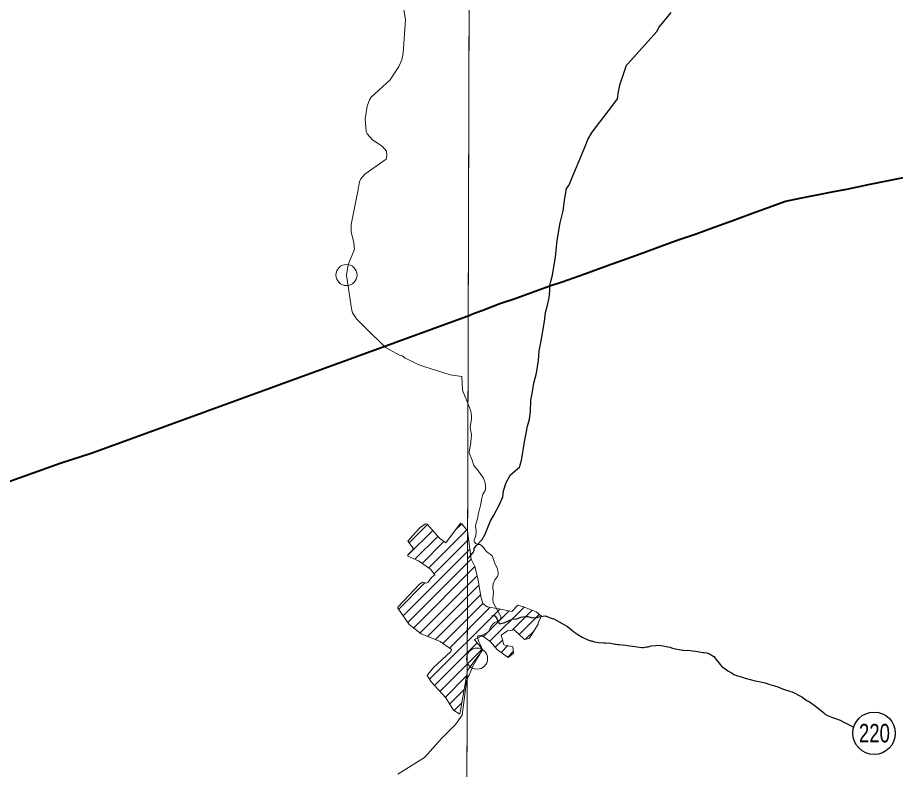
# Model space of a CAD drawing. Extents: x -1643653 to 4543381, y 1624270 to 13878484.
# Drawn here: x 583919 to 587242, y 8911894 to 8914739 of the extents above; entities that cross this region are included whole.
import ezdxf
from ezdxf.enums import TextEntityAlignment as Align

# ---------------------------------------------------------------- set-up
doc = ezdxf.new("R2010")
doc.units = 0
doc.header["$LTSCALE"] = 160
doc.header["$PDMODE"] = 32
doc.header["$PDSIZE"] = 80
doc.layers.add('6', color=7, linetype='Continuous', lineweight=13)
doc.layers.add('60', color=7, linetype='Continuous', lineweight=13)

msp = doc.modelspace()

# ---------------------------------------------------------------- linework, layer by layer
at = {"layer": '6'}
for p, q in [((585164.2, 8913764.7), (585168, 8913788.9)), ((585400.9, 8912751.3), (585470.7, 8912821)), ((585574.5, 8912797.6), (585600.5, 8912823.6)), ((585396.8, 8912704.8), (585490.4, 8912798.3)), ((585475.4, 8912656.1), (585619.8, 8912800.4)), ((585423.2, 8912688.8), (585510.1, 8912775.6)), ((585450.2, 8912673.2), (585533, 8912756.1)), ((585495.7, 8912633.9), (585626.7, 8912764.9)), ((585378.8, 8912474.6), (585631.4, 8912727.2)), ((585396.4, 8912449.8), (585636.2, 8912689.5)), ((585418.5, 8912429.5), (585650.2, 8912661.2)), ((585442.6, 8912411.1), (585658.2, 8912626.7)), ((585361.2, 8912499.4), (585461.2, 8912599.4)), ((585471.2, 8912397.3), (585665.1, 8912591.2)), ((585501.1, 8912384.8), (585671, 8912554.7)), ((585528.9, 8912370.1), (585680.2, 8912521.4)), ((585478.8, 8912235.2), (585744.3, 8912500.7)), ((585553.8, 8912352.6), (585708.5, 8912507.3)), ((585682.1, 8912396.1), (585779.6, 8912493.6)), ((585706.9, 8912378.4), (585836.5, 8912508)), ((585791.3, 8912420.4), (585866.7, 8912495.8)), ((585817.4, 8912404.1), (585893.6, 8912480.2)), ((585842.2, 8912386.5), (585874.3, 8912418.5)), ((585726.9, 8912356), (585754.2, 8912383.3)), ((585497.3, 8912211.3), (585658.6, 8912372.5)), ((585517.3, 8912188.8), (585677.4, 8912349)), ((585749.5, 8912336.2), (585775.3, 8912362)), ((585774.5, 8912318.7), (585795.5, 8912339.8)), ((585537.3, 8912166.4), (585618.5, 8912247.6)), ((585554.2, 8912140.9), (585609.2, 8912195.9)), ((585572, 8912116.2), (585600, 8912144.3))]:
    msp.add_line(p, q, dxfattribs=at)
for points in [[(585656.3, 8924738.8), (585614.8, 8909969.8), (585573.6, 8896026.7)], [(585258.2, 8914437.7), (585330, 8914503.1), (585362.7, 8914553.7), (585373.3, 8914579.2), (585378.8, 8914604.6), (585387.7, 8914732), (585378.4, 8914783.1), (585363.1, 8914804.4), (585355, 8914834.1), (585351.6, 8914872.3), (585354.6, 8914933.5), (585344.3, 8915010.4)], [(585317.3, 8914216), (585316.1, 8914232.9), (585298.9, 8914252.4), (585262, 8914276.7), (585242.9, 8914298.7), (585238.3, 8914309.6), (585235.2, 8914355.7), (585242.8, 8914403.2), (585251.4, 8914427.6), (585258.2, 8914437.7)], [(585206.8, 8914082.2), (585213.6, 8914117), (585218.3, 8914129.3), (585233.9, 8914146.7), (585314.4, 8914203.2), (585317.3, 8914215.7), (585317.3, 8914216)], [(585168, 8913788.9), (585170.2, 8913803.4), (585194, 8913862.9), (585192.3, 8913886.6), (585182.1, 8913928.2), (585182.1, 8913956.3), (585206.8, 8914082.2)], [(585202.5, 8913598.6), (585187.4, 8913621.3), (585184.9, 8913630.1), (585183, 8913640.7), (585182.1, 8913645.8), (585164.2, 8913764.7)], [(585365.1, 8913461), (585312.1, 8913489.8), (585233.9, 8913567.4), (585202.5, 8913598.6)], [(585556.7, 8913386.5), (585456.6, 8913418.5), (585434.8, 8913426.6), (585408.2, 8913439.8), (585386, 8913450.3), (585374.6, 8913458.3), (585365.1, 8913461)], [(585630.2, 8913263.8), (585602.7, 8913329.2), (585600.5, 8913381), (585556.7, 8913386.5)], [(585736.2, 8912623.7), (585737.8, 8912631.2), (585738.3, 8912638), (585735.4, 8912652.4), (585724.9, 8912676.3), (585718.3, 8912696.1), (585715, 8912702.5), (585708.5, 8912708.9), (585700.5, 8912712.7), (585693.4, 8912718.1), (585681, 8912734.9), (585675.2, 8912740.7), (585669.2, 8912744.5), (585662.6, 8912744.7), (585653.1, 8912748.3), (585649.1, 8912753.1), (585647.6, 8912756.5), (585647.8, 8912762.3), (585652.8, 8912775.5), (585655.5, 8912788.5), (585655.4, 8912796.9), (585652.9, 8912813.2), (585653.4, 8912822.4), (585659.4, 8912841.6), (585663.8, 8912865.3), (585667.9, 8912876.9), (585671.8, 8912892.1), (585676, 8912920.4), (585680, 8912935.4), (585685.6, 8912942.4), (585689.2, 8912948.4), (585690.5, 8912953.8), (585690.6, 8912965.7), (585688.4, 8912978.7), (585685.4, 8912989.5), (585682.3, 8912996.3), (585663.9, 8913022.7), (585646, 8913043.7), (585639.3, 8913063.9), (585628.3, 8913091.6), (585627.9, 8913097.2), (585633.8, 8913122.4), (585634.1, 8913133.2), (585636.9, 8913159.3), (585636.4, 8913167.7), (585632.5, 8913187.7), (585636.7, 8913220.8), (585636.8, 8913228.4), (585635.7, 8913243), (585633.6, 8913253.8), (585630.2, 8913263.8)], [(585622.7, 8912796.8), (585600.5, 8912823.7), (585595.2, 8912825), (585539.5, 8912751.2), (585515.6, 8912769.3), (585469.4, 8912822.4), (585462.9, 8912823.7), (585443.5, 8912809), (585414.9, 8912778.3), (585415.6, 8912779)], [(585415.6, 8912779), (585396.2, 8912757.3), (585416.2, 8912731.2), (585414.5, 8912723), (585396.8, 8912705.3), (585396.8, 8912701), (585436.1, 8912682.8), (585481.6, 8912651.8), (585498.9, 8912629.7), (585486.4, 8912619.5), (585473.8, 8912602.6), (585466, 8912598.1), (585452.6, 8912601.9), (585439.9, 8912594.7), (585358.3, 8912507.7), (585358.3, 8912503.4), (585401.6, 8912442.4), (585447.4, 8912407.4), (585518.3, 8912377.6), (585561.9, 8912346.9), (585558.9, 8912339.9), (585492.8, 8912277.7), (585470.1, 8912248.8), (585485.7, 8912224.4), (585539.5, 8912164), (585568.8, 8912118.3), (585592.6, 8912103), (585622.1, 8912267.7)], [(585622.1, 8912267.7), (585652.2, 8912309.6), (585680.1, 8912345.6), (585648.2, 8912385.5), (585662.2, 8912391.5), (585674.1, 8912397.5), (585680.1, 8912397.5), (585708.1, 8912377.6), (585736.1, 8912345.6), (585776.1, 8912317.6), (585796.1, 8912333.6), (585794.1, 8912357.6), (585760.1, 8912365.6), (585754.1, 8912383.5), (585750.1, 8912401.5), (585774.1, 8912417.5), (585798.1, 8912421.5), (585838, 8912385.5), (585856, 8912389.5), (585890, 8912443.5), (585890, 8912449.5), (585902, 8912473.5), (585882, 8912489.5), (585838, 8912507.5), (585812.1, 8912515.5), (585790.1, 8912491.5), (585740.1, 8912501.5), (585696.1, 8912509.5), (585680.1, 8912521.5), (585672.1, 8912547.5), (585662.2, 8912609.5), (585650.2, 8912661.4), (585636.2, 8912689.4), (585622.7, 8912796.8)], [(585658.3, 8912313), (585669.3, 8912330.1), (585674.8, 8912344.1), (585674.7, 8912356.1), (585670, 8912363.9), (585669.5, 8912366.5), (585664.5, 8912377.1), (585660.4, 8912393.1), (585660.6, 8912399.1), (585661.4, 8912399.7), (585667, 8912398.8), (585671.5, 8912399.6), (585691.6, 8912407.8), (585703.4, 8912415.2), (585710.9, 8912433.7), (585717.4, 8912443.1), (585724.5, 8912449.1), (585741.6, 8912456.2), (585745.8, 8912461.4), (585749, 8912467.6), (585749.3, 8912469.8), (585718.8, 8912525.6), (585717.8, 8912538.1), (585721, 8912565.3), (585718.2, 8912578.9), (585717.9, 8912586.7), (585719.7, 8912596.1), (585725.9, 8912610.6), (585729.7, 8912616.2), (585736.2, 8912623.7)], [(585358.8, 8911875.8), (585459.9, 8911939.1), (585523.3, 8912010.5), (585577.2, 8912063.6), (585601.4, 8912098.4), (585618, 8912226.8), (585623.8, 8912242.6), (585628.7, 8912250.5), (585642.8, 8912284.1), (585658.3, 8912313)]]:
    msp.add_lwpolyline(points, dxfattribs=at)
msp.add_lwpolyline([(585645.8, 8921027.3), (574684.9, 8921064.7), (574653.9, 8910009.3), (585614.8, 8909969.8)], close=True, dxfattribs=at)
at = {"layer": '6', "lineweight": 25}
for points in [[(586228.4, 8914563.8), (586338, 8914686.4), (586347.1, 8914702.6), (586393.3, 8914758.1)], [(586070, 8914257.2), (586077.1, 8914278.1), (586094.2, 8914305.4), (586139.4, 8914364.6), (586172.7, 8914407.5), (586190, 8914431.6), (586192.9, 8914459.2), (586200, 8914488.1), (586213.2, 8914528.1), (586224.4, 8914559.4), (586228.4, 8914563.8)], [(585934, 8913722), (585934.1, 8913727.4), (585935.2, 8913729.7), (585937.4, 8913740.1), (585943.5, 8913764.7), (585955.7, 8913833.7), (585961.6, 8913894.9), (585973, 8913962.3), (585983.6, 8914007.2), (585990.8, 8914055.1), (585996.9, 8914092.1), (586005.3, 8914103.8), (586070, 8914257.2)], [(585856.5, 8913219.1), (585860.7, 8913248.2), (585862.4, 8913291.7), (585868.5, 8913322.9), (585873.7, 8913355.2), (585882.9, 8913393), (585891, 8913440.9), (585892.9, 8913478), (585900.7, 8913515.9), (585913.7, 8913588.2), (585917.8, 8913623.5), (585925.6, 8913655.5), (585931.1, 8913678.4), (585934.2, 8913705.8), (585934, 8913722)], [(585623.2, 8912691.7), (585629.9, 8912698.6), (585644, 8912715.2), (585647.4, 8912722.6), (585647.8, 8912731), (585656, 8912741.3), (585677.9, 8912764.1), (585688.7, 8912784), (585708.8, 8912833.9), (585720.6, 8912852.9), (585744.2, 8912898.7), (585755.7, 8912925.3), (585758.6, 8912948.3), (585769, 8912979.4), (585785.3, 8913008.3), (585795.4, 8913017.5), (585819.2, 8913037.2), (585827, 8913063.2), (585838, 8913133.6), (585848.6, 8913192.5), (585856.5, 8913219.1)], [(585714.7, 8912475.9), (585724.1, 8912475.4), (585725.1, 8912474.8), (585731.8, 8912467), (585736.8, 8912456.3), (585742.8, 8912445.1), (585743.5, 8912444.3), (585763.1, 8912449.6), (585791.7, 8912461.8), (585809.2, 8912463.3), (585824.3, 8912469.3), (585831.6, 8912471.5), (585844.2, 8912472.3), (585850.6, 8912471.9), (585863.1, 8912469.2), (585875.1, 8912467.4), (585880.6, 8912467.8), (585886.4, 8912469), (585893.4, 8912471), (585899.8, 8912472.4), (585915.8, 8912474.7), (585942.4, 8912464.9), (585949, 8912463.1), (585959.9, 8912457.3), (585989.6, 8912441.1), (586000.1, 8912434.3), (586016.1, 8912421.7), (586027.8, 8912412.1), (586039.7, 8912403.8), (586056.1, 8912394.2), (586061.5, 8912391.2), (586072, 8912386.2), (586077.3, 8912384), (586087, 8912380.8), (586092.6, 8912379.8), (586102.9, 8912376.2), (586118.2, 8912374), (586137.9, 8912373.1), (586144, 8912373.1), (586164.9, 8912371.5), (586175.2, 8912369.5), (586180.3, 8912368.1), (586185.2, 8912367.3), (586190.5, 8912366.9), (586195.8, 8912366.7), (586205.8, 8912365.2), (586221, 8912363.6), (586226.7, 8912362.2), (586256.6, 8912358.6), (586272.5, 8912355.8), (586282.2, 8912354.8), (586287.7, 8912355.5), (586293.6, 8912356.7), (586300, 8912357.1), (586305.6, 8912358.1), (586317.3, 8912360.9), (586335.4, 8912362.9), (586335.4, 8912362.9), (586348, 8912363.6)], [(586348, 8912363.6), (586353.5, 8912363), (586363.2, 8912361.4), (586373.8, 8912359), (586379.8, 8912358.2), (586388.9, 8912356), (586394.6, 8912354), (586409.6, 8912349.8), (586430, 8912346.7), (586435.1, 8912345.5), (586439.7, 8912344.7), (586450.3, 8912344.3), (586456.2, 8912344.7), (586466.5, 8912344.1), (586471.8, 8912342.9), (586486.8, 8912340.8), (586492.6, 8912339.4), (586512.4, 8912336), (586518, 8912335.8), (586528.4, 8912334.6), (586538.3, 8912330.6), (586554.6, 8912320.6), (586566.6, 8912304.4), (586568.3, 8912303), (586577.9, 8912290.2), (586583.1, 8912284.6), (586607.6, 8912267), (586623.2, 8912258.4), (586629.7, 8912253.2), (586643.5, 8912247.5), (586666.8, 8912241.5), (586673.2, 8912239.3), (586710.9, 8912228.5), (586724.5, 8912226.6), (586736.3, 8912223.8), (586742.6, 8912222.6), (586748.4, 8912221), (586766.5, 8912215), (586784.4, 8912210.6), (586796.5, 8912206.4), (586814.4, 8912199.1), (586826, 8912195.1), (586837.7, 8912191.3), (586843.9, 8912188.7), (586850.1, 8912186.7), (586886.9, 8912168.1), (586907.5, 8912153.5), (586915.4, 8912150.1), (586939.5, 8912132.9), (586950.7, 8912123.9), (586970.1, 8912107.2), (586976.9, 8912102), (586984.3, 8912097.8), (586997.1, 8912092.2), (587002.8, 8912090.2), (587014.6, 8912085.8), (587032.8, 8912080.2), (587044.3, 8912074.2), (587056.4, 8912067.2), (587068.5, 8912060.6), (587083.5, 8912053.1)]]:
    msp.add_lwpolyline(points, dxfattribs=at)
at = {"layer": '6', "lineweight": 40}
for points in [[(587942.9, 8914269.9), (587894.7, 8914259.8), (587797.8, 8914239.6), (587700.8, 8914220), (587586.4, 8914197.2), (587471.4, 8914174.2), (587387.3, 8914155.4), (587304, 8914139.1), (587220.7, 8914122.7), (587137.7, 8914106.3), (587056.1, 8914089), (587006.5, 8914079.3)], [(587006.5, 8914079.3), (586956.9, 8914069.8), (586911.4, 8914060.1), (586866.7, 8914051.8), (586825.2, 8914043.6), (586798.3, 8914033.5), (586690.9, 8913993.9), (586622.7, 8913968.9), (586555, 8913944.4), (586487.3, 8913919.8), (586419.9, 8913896.5), (586354.1, 8913872.9), (586290, 8913849.2), (586225.8, 8913825.7), (586151.9, 8913798.9), (586066.1, 8913768.3), (585980.4, 8913738.3), (585934, 8913722)], [(585934, 8913722), (585864.5, 8913697.7), (585798.1, 8913673.2), (585748.7, 8913656.8), (585711.9, 8913642.6), (585690.2, 8913634.1), (585634.1, 8913614.2)], [(583859, 8912972.9), (584080.2, 8913052.4), (584201.3, 8913092.2), (585634.1, 8913614.2)]]:
    msp.add_lwpolyline(points, dxfattribs=at)
at = {"layer": '6', "lineweight": 25}
msp.add_circle((587160.8, 8912030.6), 80.3, dxfattribs=at)
at = {"layer": '6'}
for p in [(585164.2, 8913764.7), (585658.3, 8912313)]:
    msp.add_point(p, dxfattribs=at)
at = {"layer": '60', "lineweight": 25}
msp.add_spline([(814781, 9009175.5), (814787.2, 9009173.4), (814796.9, 9009173.4), (814799.4, 9009172.4), (814805.1, 9009174.5), (814805.6, 9009176.5), (814811.7, 9009179.5), (814811.7, 9009179.5), (814801.5, 9009181), (814790.7, 9009181.5), (814784.1, 9009183.1), (814777.4, 9009185.1), (814778.4, 9009175.5)], degree=3, dxfattribs=at)

# ---------------------------------------------------------------- texts
at = {"layer": '6', "width": 0.75}
msp.add_text('220', height=70, dxfattribs=at).set_placement((587162.1, 8911995.9), align=Align.CENTER)

doc.saveas('drawing.dxf')
